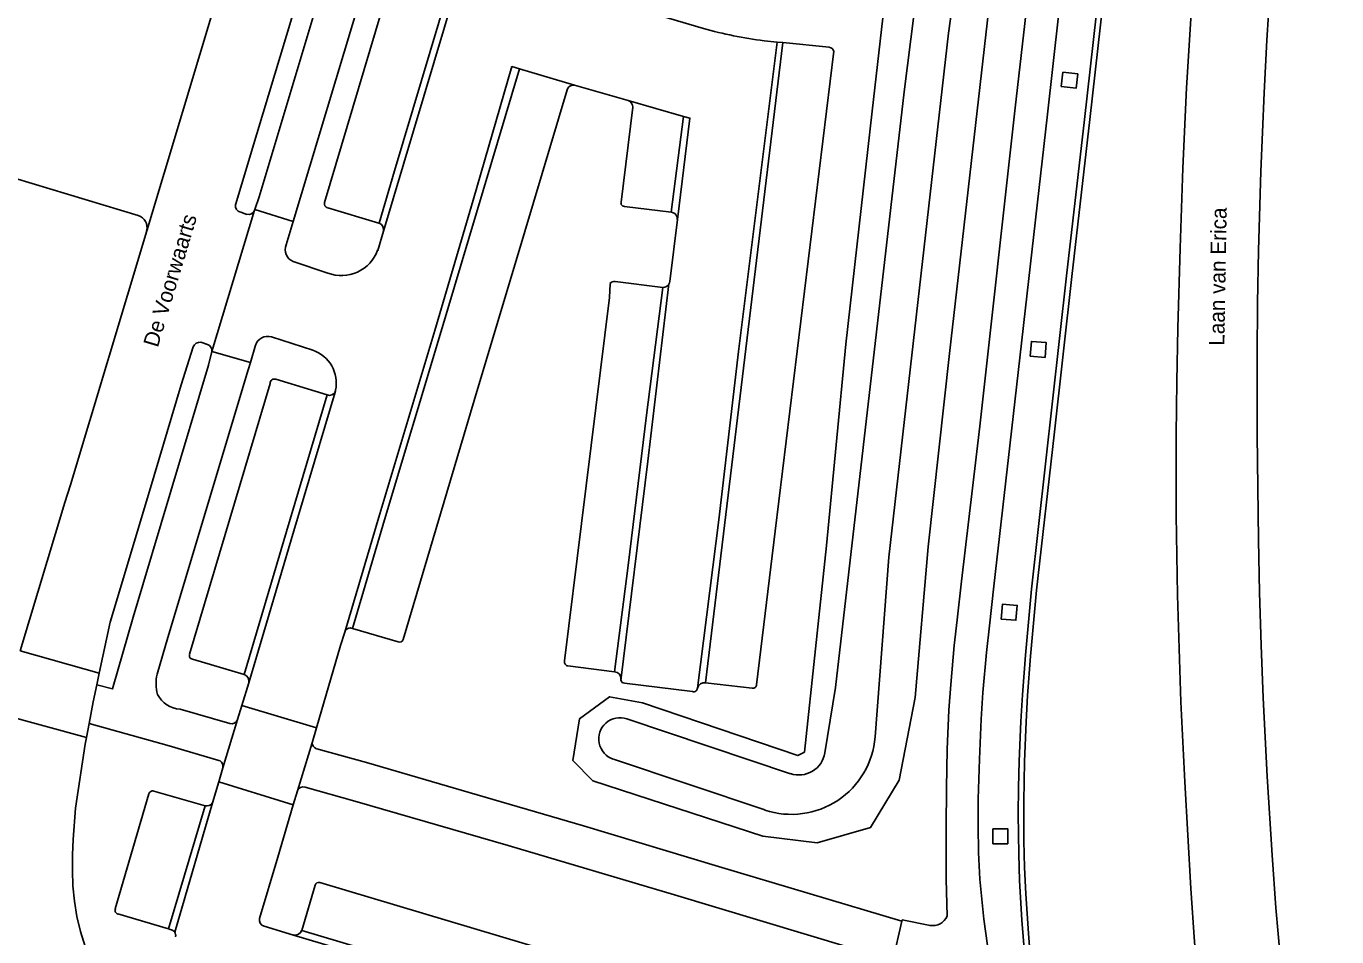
# Model space of a CAD drawing. Extents: x 194485 to 197793, y 468269 to 470822.
# Drawn here: x 196719.1 to 196820.6, y 469130.3 to 469200.8 of the extents above; entities that cross this region are included whole.
import ezdxf

# ---------------------------------------------------------------- set-up
doc = ezdxf.new("R2010")
doc.units = 0
for name, color, linetype in [('BGT grensvlak begroeid terreindeel', 7, 'Continuous'), ('BGT grensvlak onbegroeid terreindeel', 7, 'Continuous'), ('BGT grensvlak waterdeel', 7, 'Continuous'), ('BGT grensvlak wegdeel', 7, 'Continuous'), ('BGT tekst openbare ruimte label weg', 7, 'Continuous')]:
    doc.layers.add(name, color=color, linetype=linetype)

msp = doc.modelspace()

# ---------------------------------------------------------------- linework, layer by layer
at = {"layer": 'BGT grensvlak begroeid terreindeel'}
for p, q in [((196790.66, 469175.43), (196795.18, 469215.1)), ((196784.65, 469194.19), (196782.62, 469176.15))]:
    msp.add_line(p, q, dxfattribs=at)
for points in [[(196784.65, 469194.19), (196787.87, 469222.23), (196791.29, 469247.05), (196794.9, 469267.08), (196798.81, 469291.31), (196802.13, 469304.79), (196806.82, 469324.14), (196811.31, 469341.73), (196817.95, 469372.21), (196821.86, 469388.72), (196822.96, 469393.41)], [(196763.02, 469142.36), (196761.48, 469143.92), (196762, 469147.16), (196764.32, 469148.86), (196766.86, 469148.38), (196778.91, 469144.3), (196779.42, 469144.57), (196781.12, 469160.56), (196782.62, 469176.15)], [(196790.66, 469175.43), (196789, 469160.48), (196787.98, 469148.79), (196786.74, 469142.39), (196784.54, 469138.73), (196780.39, 469137.54), (196776.18, 469138.06), (196763.02, 469142.36)]]:
    msp.add_lwpolyline(points, dxfattribs=at)
at = {"layer": 'BGT grensvlak onbegroeid terreindeel'}
for points in [[(196799.31, 469196.1), (196799.44, 469197.22), (196800.58, 469197.09), (196800.46, 469195.97), (196799.31, 469196.1)], [(196796.9, 469175.23), (196796.99, 469176.37), (196798.14, 469176.28), (196798.05, 469175.14), (196796.9, 469175.23)], [(196794.66, 469154.87), (196794.76, 469156.03), (196795.9, 469155.93), (196795.8, 469154.78), (196794.66, 469154.87)], [(196795.17, 469137.47), (196794.01, 469137.47), (196794.01, 469138.62), (196795.17, 469138.62), (196795.17, 469137.47)]]:
    msp.add_lwpolyline(points, dxfattribs=at)
at = {"layer": 'BGT grensvlak waterdeel'}
for p, q in [((196787.14, 469195.69), (196781.82, 469149.58)), ((196784.89, 469145.76), (196785.94, 469159.66)), ((196781.82, 469149.58), (196780.99, 469144.51)), ((196778.33, 469142.9), (196765.65, 469147.15)), ((196764.61, 469144.02), (196776.35, 469140.09))]:
    msp.add_line(p, q, dxfattribs=at)
for points in [[(196827.69, 469391.96), (196822.06, 469367.46), (196811.02, 469318.9), (196801.65, 469276.8), (196793.2, 469219.11), (196790.56, 469200.24), (196785.94, 469159.66)], [(196823.7, 469387.35), (196814.75, 469347.53), (196808.52, 469321.83), (196801.64, 469292.21), (196798.07, 469273.27), (196794.04, 469250.17), (196787.14, 469195.69)]]:
    msp.add_lwpolyline(points, dxfattribs=at)
for centre, radius, start, end in [((196765.13, 469145.59), 1.65, 71.4717, 251.4936), ((196778.41, 469146.24), 6.49, 251.4634, 355.6904), ((196778.98, 469144.84), 2.04, 251.462, 350.7251)]:
    msp.add_arc(centre, radius, start, end, dxfattribs=at)
at = {"layer": 'BGT grensvlak wegdeel'}
for p, q in [((196767.02, 469286.85), (196737.17, 469187.58)), ((196769.97, 469285.97), (196739.81, 469185.67)), ((196736.99, 469192.44), (196764.57, 469284.19)), ((196728.46, 469184.93), (196736.14, 469210.46)), ((196771.58, 469200.59), (196764.15, 469202.8)), ((196771.75, 469149.93), (196777.75, 469199.51)), ((196777.29, 469199.55), (196776.28, 469199.66)), ((196777.75, 469199.51), (196777.29, 469199.55)), ((196781.33, 469199.15), (196777.75, 469199.51)), ((196761.59, 469196.21), (196757.33, 469197.48)), ((196765.75, 469195.03), (196761.59, 469196.21)), ((196765.75, 469195.03), (196770.05, 469193.8)), ((196766.12, 469194.5), (196765.21, 469187.16)), ((196769.1, 469186.39), (196770.05, 469193.8)), ((196736.99, 469192.44), (196735.35, 469186.96)), ((196713.01, 469190.59), (196727.79, 469186.13)), ((196736.84, 469186.58), (196737.17, 469187.58)), ((196765.47, 469186.83), (196769.1, 469186.39)), ((196733.51, 469175.59), (196736.82, 469186.53)), ((196735.74, 469186.37), (196736.23, 469186.21)), ((196736.82, 469186.53), (196736.84, 469186.58)), ((196736.84, 469186.58), (196739.81, 469185.67)), ((196769.57, 469185.82), (196768.98, 469181.01)), ((196769.1, 469186.39), (196769.2, 469186.35)), ((196728.46, 469184.93), (196722.55, 469165.26)), ((196739.26, 469183.85), (196739.81, 469185.67)), ((196746.8, 469184.9), (196746.36, 469183.42)), ((196742.5, 469181.66), (196739.8, 469182.57)), ((196768.45, 469180.56), (196764.74, 469181)), ((196738.12, 469176.72), (196741.32, 469175.7)), ((196732.05, 469175.96), (196731.14, 469173)), ((196733.17, 469176.13), (196732.66, 469176.31)), ((196733.24, 469174.54), (196733.51, 469175.59)), ((196733.51, 469175.59), (196736.5, 469174.73)), ((196736.5, 469174.73), (196736.89, 469176.07)), ((196736.33, 469174.17), (196736.5, 469174.73)), ((196733.24, 469174.54), (196727.42, 469155.02)), ((196730.1, 469153.44), (196736.33, 469174.17)), ((196728.69, 469164.78), (196731.14, 469173)), ((196738.02, 469173.11), (196731.78, 469152.15)), ((196742.45, 469172.23), (196738.46, 469173.44)), ((196722.13, 469163.9), (196722.55, 469165.26)), ((196718.67, 469152.42), (196722.13, 469163.9)), ((196729.26, 469150.61), (196730.1, 469153.44)), ((196744.4, 469154.15), (196747.93, 469153.11)), ((196718.67, 469152.42), (196724.79, 469150.69)), ((196736.02, 469150.57), (196732, 469151.77)), ((196764.71, 469150.79), (196761.09, 469151.26)), ((196724.79, 469150.69), (196724.6, 469149.77)), ((196736.36, 469149.93), (196735.83, 469148.18)), ((196765.47, 469149.91), (196770.75, 469149.26)), ((196771.74, 469149.93), (196771.75, 469149.93)), ((196771.75, 469149.93), (196775.36, 469149.52)), ((196735.83, 469148.18), (196735.49, 469147.09)), ((196735.83, 469148.18), (196741.62, 469146.44)), ((196717.19, 469147.51), (196723.79, 469145.71)), ((196734.89, 469146.8), (196731.05, 469147.9)), ((196724, 469146.79), (196723.79, 469145.71)), ((196734.35, 469143.36), (196735.49, 469147.09)), ((196741.62, 469146.44), (196741.28, 469145.28)), ((196741.28, 469145.28), (196740.14, 469141.57)), ((196734.35, 469143.36), (196734.04, 469142.28)), ((196733.57, 469140.64), (196734.04, 469142.28)), ((196734.04, 469142.28), (196739.81, 469140.48)), ((196728.63, 469141.34), (196726.03, 469132.43)), ((196732.98, 469140.42), (196729.01, 469141.55)), ((196739.81, 469140.48), (196740.14, 469141.57)), ((196740.73, 469141.86), (196744.59, 469140.78)), ((196732.98, 469140.42), (196730.14, 469130.88)), ((196730.63, 469130.62), (196733.57, 469140.64)), ((196741.51, 469134.26), (196740.48, 469130.77)), ((196726.23, 469132.04), (196730.14, 469130.88)), ((196739.84, 469130.41), (196737.57, 469131.09)), ((196786.25, 469128.43), (196786.96, 469131.47)), ((196730.14, 469130.88), (196730.29, 469130.84))]:
    msp.add_line(p, q, dxfattribs=at)
for points in [[(196791.59, 469157.82), (196792.99, 469169.82), (196795.73, 469194.47), (196797.05, 469205.96), (196798.21, 469216.36), (196799.05, 469223.73), (196799.94, 469231.1), (196800.65, 469236.62), (196801.17, 469240.3), (196801.72, 469243.97), (196802.6, 469249.46), (196803.84, 469256.78), (196804.8, 469262.27), (196805.79, 469267.74), (196807.85, 469278.69), (196809.55, 469287.81), (196810.25, 469291.45), (196811, 469295.09), (196812.06, 469299.92)], [(196775.15, 469297.27), (196747.06, 469203.33), (196742.23, 469187.12)], [(196780.18, 469296.63), (196775.08, 469279.46), (196746.8, 469184.9)], [(196779.6, 469296.31), (196770.65, 469266.49), (196767.32, 469255.27), (196762.23, 469238.32), (196747.65, 469189.57), (196746.48, 469185.53)], [(196797.23, 469120.1), (196796.59, 469127.46), (196796.26, 469131.56), (196796.08, 469134.63), (196796.01, 469136.68), (196795.98, 469139.76), (196796, 469141.82), (196796.05, 469143.87), (196796.18, 469146.95), (196796.3, 469149), (196796.53, 469152.07), (196796.99, 469157.18), (196799.71, 469181.45), (196801.1, 469193.56), (196803.6, 469215.84)], [(196804.02, 469215.8), (196801.52, 469193.56), (196800.12, 469181.4), (196798.76, 469169.13), (196797.4, 469157.11), (196796.92, 469152.01), (196796.69, 469148.95), (196796.58, 469146.91), (196796.46, 469143.84), (196796.4, 469140.76), (196796.42, 469137.69), (196796.47, 469135.64), (196796.57, 469133.6), (196796.76, 469130.53), (196797, 469127.47)], [(196795.05, 469119.65), (196795.03, 469119.77), (196793.9, 469127.54), (196793.6, 469129.59), (196793.32, 469131.64), (196793.1, 469133.7), (196793.01, 469134.73), (196792.95, 469135.76), (196792.9, 469136.79), (196792.86, 469138.86), (196792.88, 469140.93), (196792.96, 469144.03), (196793.1, 469147.13), (196793.24, 469149.19), (196793.52, 469152.28), (196793.74, 469154.34), (196794.09, 469157.42), (196795.44, 469169.43), (196798.25, 469193.98), (196799.54, 469205.54)], [(196818.32, 469110.42), (196818.32, 469110.46), (196817.8, 469115.24), (196816.99, 469122.39), (196816.52, 469126.43), (196816.3, 469128.46), (196816.11, 469130.49), (196815.94, 469132.52), (196815.64, 469136.58), (196815.26, 469142.68), (196814.95, 469148.78), (196814.79, 469152.85), (196814.67, 469156.93), (196814.58, 469161), (196814.49, 469169.15), (196814.47, 469175.26), (196814.5, 469179.34), (196814.58, 469183.41), (196814.76, 469189.52), (196815.02, 469195.62), (196815.24, 469199.69), (196815.48, 469203.76)], [(196810.71, 469118.16), (196810.35, 469121.65), (196809.98, 469125.77), (196809.64, 469129.89), (196809.35, 469134.01), (196809.1, 469138.14), (196808.87, 469142.27), (196808.58, 469148.46), (196808.43, 469152.6), (196808.31, 469156.73), (196808.22, 469162.93), (196808.22, 469169.13), (196808.26, 469173.27), (196808.34, 469177.4), (196808.51, 469183.6), (196808.73, 469189.8), (196809.02, 469196), (196809.39, 469202.19)], [(196771.12, 469149.52), (196772.77, 469162.55), (196774.31, 469175.59), (196777.29, 469199.55)], [(196775.71, 469149.78), (196777.14, 469161.68), (196781.69, 469198.84)], [(196757.33, 469197.48), (196756.75, 469197.65), (196753.75, 469187.3), (196750.77, 469177.23), (196746.43, 469162.76), (196743.81, 469153.87)], [(196757.33, 469197.48), (196751.19, 469176.9), (196746.88, 469162.57), (196744.4, 469154.15)], [(196761.02, 469195.86), (196757.76, 469184.89), (196753.82, 469171.79), (196748.33, 469153.3)], [(196770.05, 469193.8), (196770.54, 469193.67), (196769.57, 469185.82)], [(196742.48, 469186.71), (196746.44, 469185.54), (196746.48, 469185.53)], [(196764.35, 469180.84), (196764.32, 469179.78), (196763.24, 469171.23), (196762.15, 469162.28), (196760.82, 469151.63)], [(196768.92, 469180.82), (196767.27, 469167.1), (196765.2, 469150.12)], [(196768.45, 469180.56), (196767.19, 469170.65), (196765.76, 469159.03), (196764.71, 469150.79)], [(196742.45, 469172.23), (196739.29, 469161.66), (196736.02, 469150.57)], [(196743.05, 469172.45), (196739.87, 469161.7), (196736.36, 469149.93)], [(196728.69, 469164.78), (196725.64, 469154.63), (196724.79, 469150.69)], [(196791.59, 469157.82), (196791.24, 469154.82), (196791.02, 469152.82), (196790.74, 469149.82), (196790.61, 469147.81), (196790.48, 469144.8), (196790.41, 469141.78), (196790.38, 469138.76), (196790.38, 469134.74), (196790.48, 469131.86)], [(196727.42, 469155.02), (196725.8, 469149.47), (196724.6, 469149.77)], [(196743.81, 469153.87), (196743.81, 469153.87), (196743.48, 469152.84), (196741.62, 469146.44)], [(196724.6, 469149.77), (196724.32, 469148.46), (196724, 469146.79)], [(196724, 469146.79), (196730.2, 469145.06), (196734.05, 469143.93), (196734.15, 469143.89)], [(196723.79, 469145.71), (196723.69, 469145.18), (196722.94, 469140.22), (196722.76, 469137.81), (196722.71, 469136.61), (196722.7, 469135.41), (196722.74, 469134.22), (196722.86, 469133.03), (196723.06, 469131.84), (196723.34, 469130.67), (196723.69, 469129.52)], [(196786.96, 469131.47), (196772.76, 469135.71), (196762.3, 469138.86), (196752.83, 469141.63), (196745.49, 469143.76), (196741.63, 469144.83)], [(196737.19, 469131.7), (196738.62, 469136.44), (196739.81, 469140.48)], [(196786.25, 469128.43), (196769.34, 469133.52), (196756.46, 469137.34), (196744.59, 469140.78)], [(196784.52, 469121.84), (196774.79, 469124.69), (196763.75, 469127.95), (196741.88, 469134.47)], [(196789.14, 469131.15), (196786.99, 469131.58), (196786.96, 469131.47)], [(196783.98, 469117.29), (196754.84, 469125.94), (196739.84, 469130.41)], [(196783.68, 469117.91), (196773.39, 469120.99), (196763.33, 469123.95), (196740.48, 469130.77)]]:
    msp.add_lwpolyline(points, dxfattribs=at)
for centre, radius, start, end in [((196781.28, 469236.98), 37.66, 255.0752, 262.3706), ((196781.3, 469198.75), 0.398, 12.0045, 85.0095), ((196761.49, 469195.74), 0.477, 77.1883, 166.1502), ((196765.59, 469194.53), 0.524, 356.5708, 72.2904), ((196735.84, 469186.86), 0.502, 168.6765, 257.937), ((196742.57, 469187.05), 0.35, 167.6163, 253.9826), ((196765.47, 469187.1), 0.271, 167.4037, 269.2779), ((196727.51, 469185.19), 0.98, 344.6367, 73.5698), ((196736.35, 469186.7), 0.499, 255.587, 340.0654), ((196769.07, 469185.87), 0.498, 354.0022, 74.8047), ((196746.28, 469185.03), 0.534, 345.1871, 69.0206), ((196740.16, 469183.48), 0.976, 157.667, 248.7626), ((196743.55, 469184.45), 2.98, 249.2755, 339.9675), ((196764.69, 469180.57), 0.438, 82.8286, 141.0241), ((196768.49, 469181.05), 0.491, 265.7956, 331.8353), ((196768.49, 469181.05), 0.489, 331.5512, 354.7151), ((196737.84, 469175.76), 1, 73.7342, 161.9623), ((196732.61, 469175.69), 0.626, 85.1712, 154.0377), ((196733, 469175.65), 0.511, 354.144, 70.6734), ((196740.45, 469173.14), 2.7, 348.2629, 71.2149), ((196738.35, 469173.14), 0.323, 69.9249, 185.5313), ((196742.63, 469172.67), 0.471, 332.161, 350.4856), ((196742.63, 469172.67), 0.475, 248.8048, 332.5823), ((196744.23, 469153.74), 0.444, 67.4329, 163.5236), ((196748.03, 469153.41), 0.318, 251.8979, 339.3653), ((196732.04, 469152.04), 0.276, 158.7195, 262.1176), ((196761.13, 469151.56), 0.312, 168.1353, 263.316), ((196732.3, 469149.91), 3.12, 167.0582, 196.2254), ((196735.85, 469150.07), 0.53, 344.8466, 71.9991), ((196764.66, 469150.27), 0.526, 358.9292, 84.8553), ((196765.51, 469150.22), 0.323, 172.4963, 198.5335), ((196765.5, 469150.22), 0.314, 199.1389, 263.7017), ((196770.84, 469149.53), 0.284, 251.3201, 357.5282), ((196771.65, 469149.41), 0.534, 80.2954, 167.9873), ((196775.42, 469149.81), 0.291, 258.0332, 354.9697), ((196731.13, 469149.93), 2.03, 205.8978, 267.8195), ((196735.04, 469147.25), 0.481, 251.2585, 339.7342), ((196741.72, 469145.27), 0.445, 178.4427, 257.5199), ((196733.89, 469143.49), 0.481, 344.4423, 56.6461), ((196728.92, 469141.27), 0.3, 73.5661, 165.627), ((196740.58, 469141.4), 0.48, 72.5696, 158.7628), ((196733.09, 469141), 0.594, 258.5692, 323.0511), ((196741.8, 469134.18), 0.301, 76.1197, 163.3017), ((196726.31, 469132.32), 0.294, 159.1181, 255.6456), ((196737.72, 469131.61), 0.538, 169.8818, 253.7404), ((196789.35, 469132.37), 1.23, 260.0507, 335.6217), ((196730.23, 469130.36), 0.478, 33.5476, 83.8474), ((196730.23, 469130.36), 0.477, 349.263, 33.2941), ((196739.95, 469130.96), 0.558, 257.9817, 340.5811)]:
    msp.add_arc(centre, radius, start, end, dxfattribs=at)

# ---------------------------------------------------------------- texts
at = {"layer": 'BGT tekst openbare ruimte label weg'}
for s, rotation, p in [('De Voorwaarts', 73.3, (196729.32, 469175.85)), ('Laan van Erica', 89, (196811.94, 469176.03))]:
    msp.add_text(s, height=1.2, rotation=rotation, dxfattribs=at).set_placement(p)

doc.saveas('drawing.dxf')
